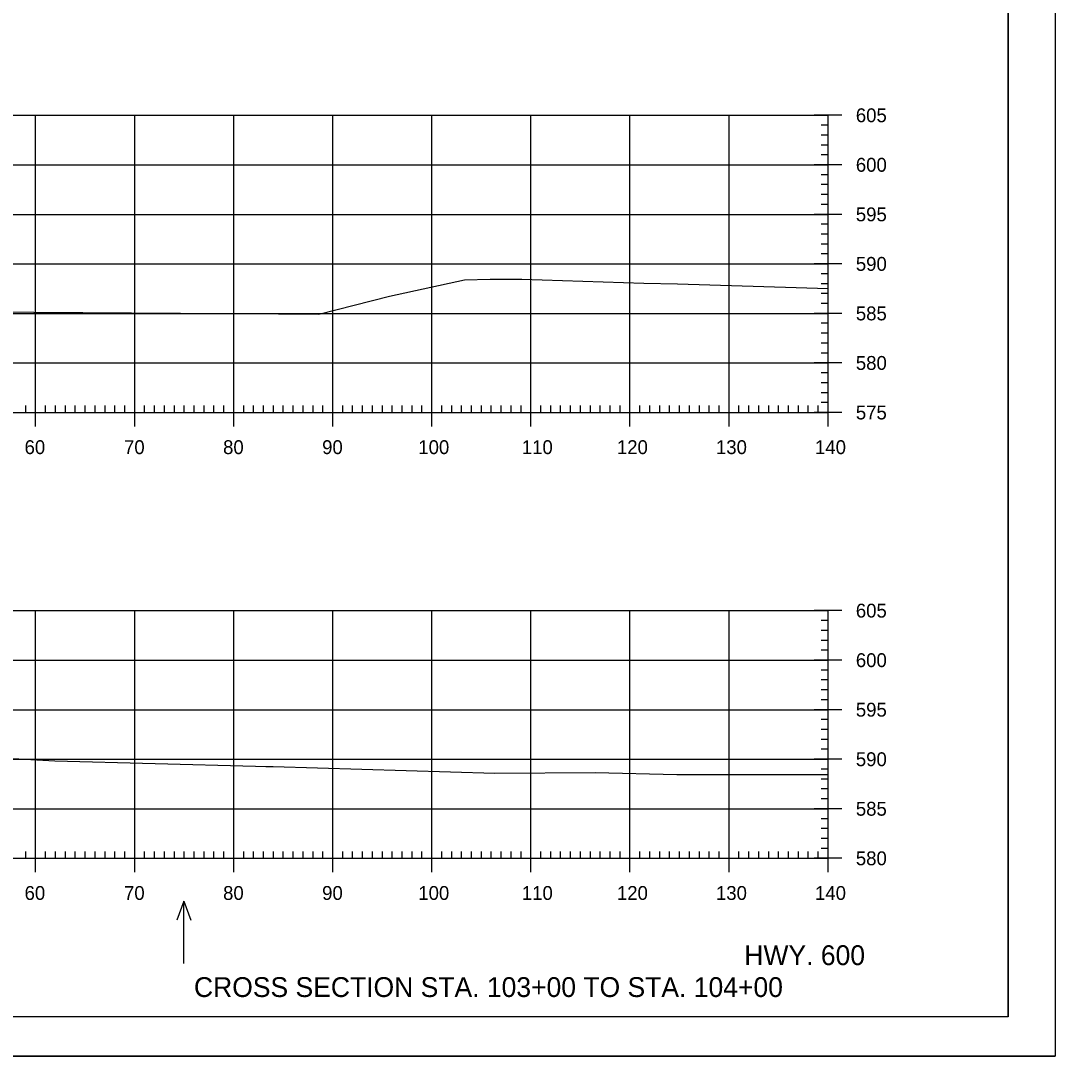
# Model space of a CAD drawing. Extents: x 961436 to 1372525, y 380079 to 2027791.
# Drawn here: x 1370692.3 to 1370796.7, y 380109.1 to 380213.6 of the extents above; entities that cross this region are included whole.
import ezdxf

# ---------------------------------------------------------------- set-up
doc = ezdxf.new("R2010")
doc.units = 0
for name, color, linetype in [('R_Axis', 7, 'Continuous'), ('R_Axis Annot', 7, 'Continuous'), ('R_Draft', 7, 'Continuous'), ('R_Exist Surface', 7, 'Continuous'), ('R_Grid', 7, 'Continuous'), ('R_No Plot', 7, 'Continuous'), ('R_Water Annot', 7, 'Continuous')]:
    doc.layers.add(name, color=color, linetype=linetype)

msp = doc.modelspace()

# ---------------------------------------------------------------- linework, layer by layer
at = {"layer": 'R_Axis'}
for p, q in [((1370775.21, 380204.06), (1370772.41, 380204.06)), ((1370773.81, 380174.06), (1370773.81, 380204.06)), ((1370773.81, 380203.06), (1370773.11, 380203.06)), ((1370773.81, 380202.06), (1370773.11, 380202.06)), ((1370773.81, 380201.06), (1370773.11, 380201.06)), ((1370773.81, 380200.06), (1370773.11, 380200.06)), ((1370775.21, 380199.06), (1370772.41, 380199.06)), ((1370773.81, 380198.06), (1370773.11, 380198.06)), ((1370773.81, 380197.06), (1370773.11, 380197.06)), ((1370773.81, 380196.06), (1370773.11, 380196.06)), ((1370773.81, 380195.06), (1370773.11, 380195.06)), ((1370775.21, 380194.06), (1370772.41, 380194.06)), ((1370773.81, 380193.06), (1370773.11, 380193.06)), ((1370773.81, 380192.06), (1370773.11, 380192.06)), ((1370773.81, 380191.06), (1370773.11, 380191.06)), ((1370773.81, 380190.06), (1370773.11, 380190.06)), ((1370775.21, 380189.06), (1370772.41, 380189.06)), ((1370773.81, 380188.06), (1370773.11, 380188.06)), ((1370773.81, 380187.06), (1370773.11, 380187.06)), ((1370773.81, 380186.06), (1370773.11, 380186.06)), ((1370773.81, 380185.06), (1370773.11, 380185.06)), ((1370775.21, 380184.06), (1370772.41, 380184.06)), ((1370773.81, 380183.06), (1370773.11, 380183.06)), ((1370773.81, 380182.06), (1370773.11, 380182.06)), ((1370773.81, 380181.06), (1370773.11, 380181.06)), ((1370773.81, 380180.06), (1370773.11, 380180.06)), ((1370775.21, 380179.06), (1370772.41, 380179.06)), ((1370773.81, 380178.06), (1370773.11, 380178.06)), ((1370773.81, 380177.06), (1370773.11, 380177.06)), ((1370773.81, 380176.06), (1370773.11, 380176.06)), ((1370692.81, 380174.06), (1370692.81, 380174.76)), ((1370693.81, 380172.66), (1370693.81, 380175.46)), ((1370694.81, 380174.06), (1370694.81, 380174.76)), ((1370695.81, 380174.06), (1370695.81, 380174.76)), ((1370696.81, 380174.06), (1370696.81, 380174.76)), ((1370697.81, 380174.06), (1370697.81, 380174.76)), ((1370698.81, 380174.06), (1370698.81, 380174.76)), ((1370699.81, 380174.06), (1370699.81, 380174.76)), ((1370700.81, 380174.06), (1370700.81, 380174.76)), ((1370701.81, 380174.06), (1370701.81, 380174.76)), ((1370702.81, 380174.06), (1370702.81, 380174.76)), ((1370703.81, 380172.66), (1370703.81, 380175.46)), ((1370704.81, 380174.06), (1370704.81, 380174.76)), ((1370705.81, 380174.06), (1370705.81, 380174.76)), ((1370706.81, 380174.06), (1370706.81, 380174.76)), ((1370707.81, 380174.06), (1370707.81, 380174.76)), ((1370708.81, 380174.06), (1370708.81, 380174.76)), ((1370709.81, 380174.06), (1370709.81, 380174.76)), ((1370710.81, 380174.06), (1370710.81, 380174.76)), ((1370711.81, 380174.06), (1370711.81, 380174.76)), ((1370712.81, 380174.06), (1370712.81, 380174.76)), ((1370713.81, 380172.66), (1370713.81, 380175.46)), ((1370714.81, 380174.06), (1370714.81, 380174.76)), ((1370715.81, 380174.06), (1370715.81, 380174.76)), ((1370716.81, 380174.06), (1370716.81, 380174.76)), ((1370717.81, 380174.06), (1370717.81, 380174.76)), ((1370718.81, 380174.06), (1370718.81, 380174.76)), ((1370719.81, 380174.06), (1370719.81, 380174.76)), ((1370720.81, 380174.06), (1370720.81, 380174.76)), ((1370721.81, 380174.06), (1370721.81, 380174.76)), ((1370722.81, 380174.06), (1370722.81, 380174.76)), ((1370723.81, 380172.66), (1370723.81, 380175.46)), ((1370724.81, 380174.06), (1370724.81, 380174.76)), ((1370725.81, 380174.06), (1370725.81, 380174.76)), ((1370726.81, 380174.06), (1370726.81, 380174.76)), ((1370727.81, 380174.06), (1370727.81, 380174.76)), ((1370728.81, 380174.06), (1370728.81, 380174.76)), ((1370729.81, 380174.06), (1370729.81, 380174.76)), ((1370730.81, 380174.06), (1370730.81, 380174.76)), ((1370731.81, 380174.06), (1370731.81, 380174.76)), ((1370732.81, 380174.06), (1370732.81, 380174.76)), ((1370733.81, 380172.66), (1370733.81, 380175.46)), ((1370734.81, 380174.06), (1370734.81, 380174.76)), ((1370735.81, 380174.06), (1370735.81, 380174.76)), ((1370736.81, 380174.06), (1370736.81, 380174.76)), ((1370737.81, 380174.06), (1370737.81, 380174.76)), ((1370738.81, 380174.06), (1370738.81, 380174.76)), ((1370739.81, 380174.06), (1370739.81, 380174.76)), ((1370740.81, 380174.06), (1370740.81, 380174.76)), ((1370741.81, 380174.06), (1370741.81, 380174.76)), ((1370742.81, 380174.06), (1370742.81, 380174.76)), ((1370743.81, 380172.66), (1370743.81, 380175.46)), ((1370744.81, 380174.06), (1370744.81, 380174.76)), ((1370745.81, 380174.06), (1370745.81, 380174.76)), ((1370746.81, 380174.06), (1370746.81, 380174.76)), ((1370747.81, 380174.06), (1370747.81, 380174.76)), ((1370748.81, 380174.06), (1370748.81, 380174.76)), ((1370749.81, 380174.06), (1370749.81, 380174.76)), ((1370750.81, 380174.06), (1370750.81, 380174.76)), ((1370751.81, 380174.06), (1370751.81, 380174.76)), ((1370752.81, 380174.06), (1370752.81, 380174.76)), ((1370753.81, 380172.66), (1370753.81, 380175.46)), ((1370754.81, 380174.06), (1370754.81, 380174.76)), ((1370755.81, 380174.06), (1370755.81, 380174.76)), ((1370756.81, 380174.06), (1370756.81, 380174.76)), ((1370757.81, 380174.06), (1370757.81, 380174.76)), ((1370758.81, 380174.06), (1370758.81, 380174.76)), ((1370759.81, 380174.06), (1370759.81, 380174.76)), ((1370760.81, 380174.06), (1370760.81, 380174.76)), ((1370761.81, 380174.06), (1370761.81, 380174.76)), ((1370762.81, 380174.06), (1370762.81, 380174.76)), ((1370763.81, 380172.66), (1370763.81, 380175.46)), ((1370764.81, 380174.06), (1370764.81, 380174.76)), ((1370765.81, 380174.06), (1370765.81, 380174.76)), ((1370766.81, 380174.06), (1370766.81, 380174.76)), ((1370767.81, 380174.06), (1370767.81, 380174.76)), ((1370768.81, 380174.06), (1370768.81, 380174.76)), ((1370769.81, 380174.06), (1370769.81, 380174.76)), ((1370770.81, 380174.06), (1370770.81, 380174.76)), ((1370771.81, 380174.06), (1370771.81, 380174.76)), ((1370772.81, 380174.06), (1370772.81, 380174.76)), ((1370773.81, 380175.06), (1370773.11, 380175.06)), ((1370773.81, 380172.66), (1370773.81, 380175.46)), ((1370493.81, 380174.06), (1370773.81, 380174.06)), ((1370775.21, 380174.06), (1370772.41, 380174.06)), ((1370775.21, 380154.06), (1370772.41, 380154.06)), ((1370773.81, 380129.06), (1370773.81, 380154.06)), ((1370773.81, 380153.06), (1370773.11, 380153.06)), ((1370773.81, 380152.06), (1370773.11, 380152.06)), ((1370773.81, 380151.06), (1370773.11, 380151.06)), ((1370773.81, 380150.06), (1370773.11, 380150.06)), ((1370775.21, 380149.06), (1370772.41, 380149.06)), ((1370773.81, 380148.06), (1370773.11, 380148.06)), ((1370773.81, 380147.06), (1370773.11, 380147.06)), ((1370773.81, 380146.06), (1370773.11, 380146.06)), ((1370773.81, 380145.06), (1370773.11, 380145.06)), ((1370775.21, 380144.06), (1370772.41, 380144.06)), ((1370773.81, 380143.06), (1370773.11, 380143.06)), ((1370773.81, 380142.06), (1370773.11, 380142.06)), ((1370773.81, 380141.06), (1370773.11, 380141.06)), ((1370773.81, 380140.06), (1370773.11, 380140.06)), ((1370775.21, 380139.06), (1370772.41, 380139.06)), ((1370773.81, 380138.06), (1370773.11, 380138.06)), ((1370773.81, 380137.06), (1370773.11, 380137.06)), ((1370773.81, 380136.06), (1370773.11, 380136.06)), ((1370773.81, 380135.06), (1370773.11, 380135.06)), ((1370775.21, 380134.06), (1370772.41, 380134.06)), ((1370773.81, 380133.06), (1370773.11, 380133.06)), ((1370773.81, 380132.06), (1370773.11, 380132.06)), ((1370773.81, 380131.06), (1370773.11, 380131.06)), ((1370692.81, 380129.06), (1370692.81, 380129.76)), ((1370693.81, 380127.66), (1370693.81, 380130.46)), ((1370694.81, 380129.06), (1370694.81, 380129.76)), ((1370695.81, 380129.06), (1370695.81, 380129.76)), ((1370696.81, 380129.06), (1370696.81, 380129.76)), ((1370697.81, 380129.06), (1370697.81, 380129.76)), ((1370698.81, 380129.06), (1370698.81, 380129.76)), ((1370699.81, 380129.06), (1370699.81, 380129.76)), ((1370700.81, 380129.06), (1370700.81, 380129.76)), ((1370701.81, 380129.06), (1370701.81, 380129.76)), ((1370702.81, 380129.06), (1370702.81, 380129.76)), ((1370703.81, 380127.66), (1370703.81, 380130.46)), ((1370704.81, 380129.06), (1370704.81, 380129.76)), ((1370705.81, 380129.06), (1370705.81, 380129.76)), ((1370706.81, 380129.06), (1370706.81, 380129.76)), ((1370707.81, 380129.06), (1370707.81, 380129.76)), ((1370708.81, 380129.06), (1370708.81, 380129.76)), ((1370709.81, 380129.06), (1370709.81, 380129.76)), ((1370710.81, 380129.06), (1370710.81, 380129.76)), ((1370711.81, 380129.06), (1370711.81, 380129.76)), ((1370712.81, 380129.06), (1370712.81, 380129.76)), ((1370713.81, 380127.66), (1370713.81, 380130.46)), ((1370714.81, 380129.06), (1370714.81, 380129.76)), ((1370715.81, 380129.06), (1370715.81, 380129.76)), ((1370716.81, 380129.06), (1370716.81, 380129.76)), ((1370717.81, 380129.06), (1370717.81, 380129.76)), ((1370718.81, 380129.06), (1370718.81, 380129.76)), ((1370719.81, 380129.06), (1370719.81, 380129.76)), ((1370720.81, 380129.06), (1370720.81, 380129.76)), ((1370721.81, 380129.06), (1370721.81, 380129.76)), ((1370722.81, 380129.06), (1370722.81, 380129.76)), ((1370723.81, 380127.66), (1370723.81, 380130.46)), ((1370724.81, 380129.06), (1370724.81, 380129.76)), ((1370725.81, 380129.06), (1370725.81, 380129.76)), ((1370726.81, 380129.06), (1370726.81, 380129.76)), ((1370727.81, 380129.06), (1370727.81, 380129.76)), ((1370728.81, 380129.06), (1370728.81, 380129.76)), ((1370729.81, 380129.06), (1370729.81, 380129.76)), ((1370730.81, 380129.06), (1370730.81, 380129.76)), ((1370731.81, 380129.06), (1370731.81, 380129.76)), ((1370732.81, 380129.06), (1370732.81, 380129.76)), ((1370733.81, 380127.66), (1370733.81, 380130.46)), ((1370734.81, 380129.06), (1370734.81, 380129.76)), ((1370735.81, 380129.06), (1370735.81, 380129.76)), ((1370736.81, 380129.06), (1370736.81, 380129.76)), ((1370737.81, 380129.06), (1370737.81, 380129.76)), ((1370738.81, 380129.06), (1370738.81, 380129.76)), ((1370739.81, 380129.06), (1370739.81, 380129.76)), ((1370740.81, 380129.06), (1370740.81, 380129.76)), ((1370741.81, 380129.06), (1370741.81, 380129.76)), ((1370742.81, 380129.06), (1370742.81, 380129.76)), ((1370743.81, 380127.66), (1370743.81, 380130.46)), ((1370744.81, 380129.06), (1370744.81, 380129.76)), ((1370745.81, 380129.06), (1370745.81, 380129.76)), ((1370746.81, 380129.06), (1370746.81, 380129.76)), ((1370747.81, 380129.06), (1370747.81, 380129.76)), ((1370748.81, 380129.06), (1370748.81, 380129.76)), ((1370749.81, 380129.06), (1370749.81, 380129.76)), ((1370750.81, 380129.06), (1370750.81, 380129.76)), ((1370751.81, 380129.06), (1370751.81, 380129.76)), ((1370752.81, 380129.06), (1370752.81, 380129.76)), ((1370753.81, 380127.66), (1370753.81, 380130.46)), ((1370754.81, 380129.06), (1370754.81, 380129.76)), ((1370755.81, 380129.06), (1370755.81, 380129.76)), ((1370756.81, 380129.06), (1370756.81, 380129.76)), ((1370757.81, 380129.06), (1370757.81, 380129.76)), ((1370758.81, 380129.06), (1370758.81, 380129.76)), ((1370759.81, 380129.06), (1370759.81, 380129.76)), ((1370760.81, 380129.06), (1370760.81, 380129.76)), ((1370761.81, 380129.06), (1370761.81, 380129.76)), ((1370762.81, 380129.06), (1370762.81, 380129.76)), ((1370763.81, 380127.66), (1370763.81, 380130.46)), ((1370764.81, 380129.06), (1370764.81, 380129.76)), ((1370765.81, 380129.06), (1370765.81, 380129.76)), ((1370766.81, 380129.06), (1370766.81, 380129.76)), ((1370767.81, 380129.06), (1370767.81, 380129.76)), ((1370768.81, 380129.06), (1370768.81, 380129.76)), ((1370769.81, 380129.06), (1370769.81, 380129.76)), ((1370770.81, 380129.06), (1370770.81, 380129.76)), ((1370771.81, 380129.06), (1370771.81, 380129.76)), ((1370772.81, 380129.06), (1370772.81, 380129.76)), ((1370773.81, 380130.06), (1370773.11, 380130.06)), ((1370773.81, 380127.66), (1370773.81, 380130.46)), ((1370493.81, 380129.06), (1370773.81, 380129.06)), ((1370775.21, 380129.06), (1370772.41, 380129.06))]:
    msp.add_line(p, q, dxfattribs=at)
at = {"layer": 'R_Exist Surface'}
for points in [[(1370683.7, 380184.26), (1370718.34, 380184.01), (1370722.39, 380183.98), (1370729.52, 380185.8), (1370737.1, 380187.44), (1370739.7, 380187.52), (1370742.89, 380187.53), (1370755.19, 380187.13), (1370758.59, 380187.06), (1370770.57, 380186.69), (1370773.81, 380186.59)], [(1370691.51, 380139.15), (1370695.76, 380138.91), (1370716, 380138.37), (1370717.06, 380138.34), (1370717.8, 380138.32), (1370740.15, 380137.66), (1370750.29, 380137.71), (1370758.55, 380137.52), (1370765.96, 380137.52), (1370771.53, 380137.52), (1370773.81, 380137.51)]]:
    msp.add_lwpolyline(points, dxfattribs=at)
at = {"layer": 'R_Grid'}
for p, q in [((1370493.81, 380204.06), (1370773.81, 380204.06)), ((1370693.81, 380174.06), (1370693.81, 380204.06)), ((1370703.81, 380174.06), (1370703.81, 380204.06)), ((1370713.81, 380174.06), (1370713.81, 380204.06)), ((1370723.81, 380174.06), (1370723.81, 380204.06)), ((1370733.81, 380174.06), (1370733.81, 380204.06)), ((1370743.81, 380174.06), (1370743.81, 380204.06)), ((1370753.81, 380174.06), (1370753.81, 380204.06)), ((1370763.81, 380174.06), (1370763.81, 380204.06)), ((1370773.81, 380174.06), (1370773.81, 380204.06)), ((1370493.81, 380199.06), (1370773.81, 380199.06)), ((1370493.81, 380194.06), (1370773.81, 380194.06)), ((1370493.81, 380189.06), (1370773.81, 380189.06)), ((1370493.81, 380184.06), (1370773.81, 380184.06)), ((1370493.81, 380179.06), (1370773.81, 380179.06)), ((1370493.81, 380174.06), (1370773.81, 380174.06)), ((1370493.81, 380154.06), (1370773.81, 380154.06)), ((1370693.81, 380129.06), (1370693.81, 380154.06)), ((1370703.81, 380129.06), (1370703.81, 380154.06)), ((1370713.81, 380129.06), (1370713.81, 380154.06)), ((1370723.81, 380129.06), (1370723.81, 380154.06)), ((1370733.81, 380129.06), (1370733.81, 380154.06)), ((1370743.81, 380129.06), (1370743.81, 380154.06)), ((1370753.81, 380129.06), (1370753.81, 380154.06)), ((1370763.81, 380129.06), (1370763.81, 380154.06)), ((1370773.81, 380129.06), (1370773.81, 380154.06)), ((1370493.81, 380149.06), (1370773.81, 380149.06)), ((1370493.81, 380144.06), (1370773.81, 380144.06)), ((1370493.81, 380139.06), (1370773.81, 380139.06)), ((1370493.81, 380134.06), (1370773.81, 380134.06)), ((1370493.81, 380129.06), (1370773.81, 380129.06))]:
    msp.add_line(p, q, dxfattribs=at)
at = {"layer": 'R_No Plot'}
for p, q in [((1370791.99, 380113.06), (1370791.99, 380318.52)), ((1370791.99, 380113.06), (1370475.81, 380113.06)), ((1370463.41, 380109.08), (1370796.74, 380109.08))]:
    msp.add_line(p, q, dxfattribs=at)
for points in [[(1370463.4, 380322.41), (1370796.74, 380322.41), (1370796.74, 380109.08), (1370463.4, 380109.08)], [(1370709.73, 380318.52), (1370729.35, 380318.52), (1370729.35, 380308.64), (1370745.46, 380308.64), (1370768.66, 380308.64), (1370768.78, 380280.48), (1370791.99, 380280.48), (1370791.99, 380113.06), (1370475.81, 380113.06), (1370475.81, 380318.52)]]:
    msp.add_lwpolyline(points, close=True, dxfattribs=at)
at = {"layer": 'R_Water Annot'}
for p, q in [((1370708.76, 380124.73), (1370708.06, 380122.81)), ((1370708.76, 380118.44), (1370708.76, 380124.73)), ((1370708.76, 380124.73), (1370709.46, 380122.81))]:
    msp.add_line(p, q, dxfattribs=at)

# ---------------------------------------------------------------- texts
at = {"layer": 'R_Axis Annot'}
for s, p in [('605', (1370776.61, 380203.36)), ('600', (1370776.61, 380198.36)), ('595', (1370776.61, 380193.36)), ('590', (1370776.61, 380188.36)), ('585', (1370776.61, 380183.36)), ('580', (1370776.61, 380178.36)), ('575', (1370776.61, 380173.36)), ('60', (1370692.69, 380169.86)), ('70', (1370702.73, 380169.86)), ('80', (1370712.73, 380169.86)), ('90', (1370722.73, 380169.86)), ('100', (1370732.44, 380169.86)), ('110', (1370742.89, 380169.86)), ('120', (1370752.49, 380169.86)), ('130', (1370762.49, 380169.86)), ('140', (1370772.49, 380169.86)), ('605', (1370776.61, 380153.36)), ('600', (1370776.61, 380148.36)), ('595', (1370776.61, 380143.36)), ('590', (1370776.61, 380138.36)), ('585', (1370776.61, 380133.36)), ('580', (1370776.61, 380128.36)), ('60', (1370692.69, 380124.86)), ('70', (1370702.73, 380124.86)), ('80', (1370712.73, 380124.86)), ('90', (1370722.73, 380124.86)), ('100', (1370732.44, 380124.86)), ('110', (1370742.89, 380124.86)), ('120', (1370752.49, 380124.86)), ('130', (1370762.49, 380124.86)), ('140', (1370772.49, 380124.86))]:
    msp.add_text(s, height=1.4, dxfattribs=at).set_placement(p)
at = {"layer": 'R_Draft'}
for s, p in [('HWY. 600', (1370765.35, 380118.28)), ('CROSS SECTION STA. 103+00 TO STA. 104+00', (1370709.79, 380115.06))]:
    msp.add_text(s, height=2, dxfattribs=at).set_placement(p)

doc.saveas('drawing.dxf')
